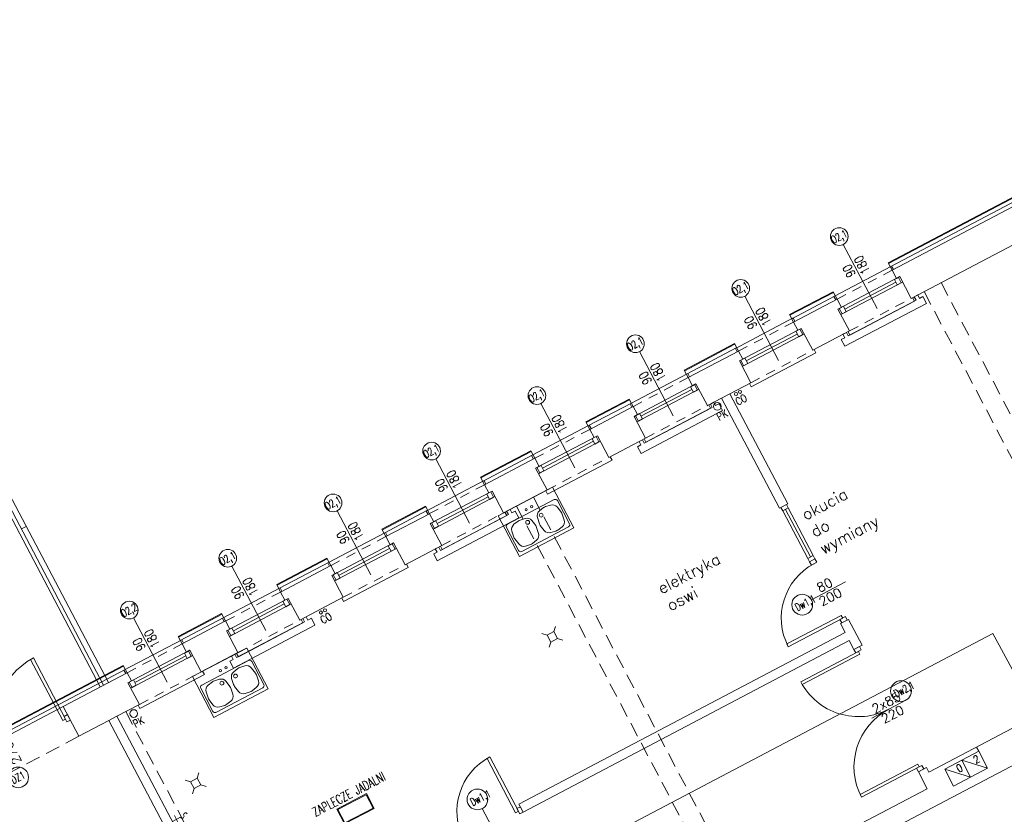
# Model space of a CAD drawing. Header units: metres. Extents: x 7408630 to 7411134, y 5569633 to 5570339.
# Tile 292 of 303: x 7410500 to 7410513, y 5569945 to 5569956. Entities that reach past the tile are written whole.
import ezdxf
from ezdxf.enums import TextEntityAlignment as Align

# ---------------------------------------------------------------- set-up
doc = ezdxf.new("R2010")
doc.units = ezdxf.units.M
doc.header["$MEASUREMENT"] = 0
doc.linetypes.add('HIDDEN', pattern=[9.524999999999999, 6.35, -3.175])
for name, color, linetype, lineweight in [('! grzejniki', 7, 'Continuous', 0), ('! posadzki', 7, 'Continuous', 0), ('! tynk', 21, 'Continuous', 0), ('Istn-armatura', 6, 'Continuous', 9), ('Istn-cienka', 4, 'Continuous', 9), ('Istn-drzwi', 1, 'Continuous', 13), ('Istn-okna', 6, 'Continuous', 13), ('Istn-sciany', 3, 'Continuous', 20), ('Istn-went', 5, 'Continuous', 13), ('Istn-widok', 1, 'Continuous', 15), ('Ocieplenie', 4, 'ZIGZAG', 5), ('OPIS POM NOWE', 140, 'Continuous', 5), ('Opis_drzwi', 9, 'Continuous', 15), ('Opis_okna', 8, 'Continuous', 15), ('Opis_pom', 9, 'Continuous', 18)]:
    doc.layers.add(name, color=color, linetype=linetype, lineweight=lineweight)
doc.layers.add('ramki', color=66, linetype='Continuous', lineweight=9, plot=False)
doc.styles.add('ARCHETYP', font='romans.shx', dxfattribs={"height": 15})
doc.styles.add('ARIAL', font='tahoma.ttf')
doc.styles.add('TXT', font='simplex.shx')
doc.linetypes.add('ZIGZAG', pattern='A,0.00254,-5.08,[131,ltypeshp.shx,S=5.08,R=0,X=-5.08,Y=0],-10.16,[131,ltypeshp.shx,S=5.08,R=180,X=5.08,Y=0],-5.08', length=20.32254)

# ---------------------------------------------------------------- blocks, each defined once
blk = doc.blocks.new('A$C19D82A3D')
for points in [[(-5, 10), (-10.00000000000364, 15.00000000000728)], [(5, 10), (10.00000000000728, 15)], [(-5, 0), (-9.999999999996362, -5)], [(5, 0), (10, -5)]]:
    blk.add_lwpolyline(points)
blk.add_lwpolyline([(-5, 10), (5, 10), (5, 0), (-5, 0)], close=True)
blk = doc.blocks.new('A$C22F40D41')
for points in [[(0, 0), (12, 0)], [(5.999999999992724, -6), (6, 6)]]:
    blk.add_lwpolyline(points)
for centre, start, end in [((14.40000000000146, 0), 180, 0), ((19.19999999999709, 0), 0, 180)]:
    blk.add_arc(centre, 2.4, start, end)
blk = doc.blocks.new('A$C479B13EB')
for p, q in [((-40, 0), (-40, 60)), ((-40, 60), (40, 60)), ((-37.5, 18.5), (-37.5, 52.5)), ((34.5, 55.5), (-34.5, 55.5)), ((-26.96482751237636, 51.50639499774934), (-20.18108357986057, 52.73980299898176)), ((-17.31891656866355, 52.73980299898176), (-10.53517248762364, 51.50639499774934)), ((17.31891656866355, 52.73980299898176), (10.53517248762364, 51.50639499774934)), ((26.96482751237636, 51.50639499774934), (20.18108357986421, 52.73980299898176)), ((37.5, 18.5), (37.5, 52.5)), ((40, 60), (40, 0)), ((-34.78080135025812, 36.81519182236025), (-33.42489539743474, 44.95062761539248)), ((-4.075104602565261, 44.95062761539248), (-2.719198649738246, 36.8151919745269)), ((4.075104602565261, 44.95062761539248), (2.719198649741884, 36.8151919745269)), ((34.78080135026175, 36.81519182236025), (33.42489539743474, 44.95062761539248)), ((-33.42489539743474, 26.04937238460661), (-34.78080135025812, 34.18480802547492)), ((-2.719198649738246, 34.18480817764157), (-4.075104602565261, 26.04937238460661)), ((-3.843868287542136, 27.43679027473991), (-3.843880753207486, 27.43671548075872)), ((2.719198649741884, 34.18480817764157), (4.075104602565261, 26.04937238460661)), ((33.42489539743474, 26.04937238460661), (34.78080135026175, 34.18480802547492)), ((34.5, 15.5), (-34.5, 15.5)), ((-20.18108343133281, 18.26019700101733), (-26.96482751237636, 19.49360500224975)), ((-10.53517248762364, 19.49360500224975), (-17.31891642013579, 18.26019700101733)), ((10.53517248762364, 19.49360500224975), (17.31891642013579, 18.26019700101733)), ((20.18108343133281, 18.26019700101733), (26.96482751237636, 19.49360500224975)), ((40, 0), (-40, 0))]:
    blk.add_line(p, q)
for centre, radius in [((-10, 25.5), 2.5), ((10, 25.5), 2.5), ((-4, 10), 1.5), ((4, 10), 1.5)]:
    blk.add_circle(centre, radius)
for centre, radius, start, end in [((-34.5, 52.5), 3, 90, 180), ((-25.53374400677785, 43.63543571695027), 8, 100.3048464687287, 170.5376777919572), ((-18.75000007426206, 44.86884371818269), 8, 79.69515353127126, 100.3048464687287), ((-11.96625599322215, 43.63543571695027), 8, 9.462322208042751, 79.69515353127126), ((11.96625599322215, 43.63543571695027), 8, 100.3048464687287, 170.5376777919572), ((18.75000007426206, 44.86884371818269), 8, 79.69515353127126, 100.3048464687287), ((25.53374400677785, 43.63543571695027), 8, 9.462322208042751, 79.69515353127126), ((34.5, 52.5), 3, 0, 90), ((-26.88964995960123, 35.49999992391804), 8, 170.5376777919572, 189.4623222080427), ((-25.53374400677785, 27.36456428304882), 8, 189.4623222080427, 259.6951535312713), ((-11.96625599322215, 27.36456428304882), 8, 280.3048464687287, 350.5376777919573), ((-11.73501967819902, 28.75198217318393), 8, 350.5376777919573, 350.5398500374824), ((-10.61035004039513, 35.50000007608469), 8, 350.5376777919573, 9.462322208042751), ((10.61035004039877, 35.50000007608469), 8, 170.5376777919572, 189.4623222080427), ((11.96625599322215, 27.36456428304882), 8, 189.4623222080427, 259.6951535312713), ((25.53374400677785, 27.36456428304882), 8, 280.3048464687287, 350.5376777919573), ((26.88964995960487, 35.49999992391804), 8, 350.5376777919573, 9.462322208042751), ((-34.5, 18.5), 3, 180, 270), ((-18.7499999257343, 26.1311562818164), 8, 259.6951535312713, 280.3048464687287), ((18.7499999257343, 26.1311562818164), 8, 259.6951535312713, 280.3048464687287), ((34.5, 18.5), 3, 270, 0)]:
    blk.add_arc(centre, radius, start, end)
blk = doc.blocks.new('A$C142d3faa')
at = {"layer": '! grzejniki'}
for points in [[(3357.725359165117, 4818.606190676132), (3357.725359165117, 4813.606190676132), (3362.725359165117, 4813.606190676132), (3362.725359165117, 4803.606190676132), (3242.725359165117, 4803.606190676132), (3242.725359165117, 4813.606190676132), (3247.725359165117, 4813.606190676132), (3247.725359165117, 4818.606190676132), (3252.725359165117, 4818.606190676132), (3252.725359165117, 4813.606190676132), (3352.725359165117, 4813.606190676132), (3352.725359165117, 4818.606190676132)], [(3657.725359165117, 4818.606190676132), (3657.725359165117, 4813.606190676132), (3662.725359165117, 4813.606190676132), (3662.725359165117, 4803.606190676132), (3542.725359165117, 4803.606190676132), (3542.725359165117, 4813.606190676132), (3547.725359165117, 4813.606190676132), (3547.725359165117, 4818.606190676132), (3552.725359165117, 4818.606190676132), (3552.725359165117, 4813.606190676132), (3652.725359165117, 4813.606190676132), (3652.725359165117, 4818.606190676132)], [(3957.725359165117, 4818.606190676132), (3957.725359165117, 4813.606190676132), (3962.725359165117, 4813.606190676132), (3962.725359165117, 4803.606190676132), (3842.725359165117, 4803.606190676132), (3842.725359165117, 4813.606190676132), (3847.725359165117, 4813.606190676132), (3847.725359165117, 4818.606190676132), (3852.725359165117, 4818.606190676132), (3852.725359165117, 4813.606190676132), (3952.725359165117, 4813.606190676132), (3952.725359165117, 4818.606190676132)], [(4257.725359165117, 4818.606190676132), (4257.725359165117, 4813.606190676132), (4262.725359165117, 4813.606190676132), (4262.725359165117, 4803.606190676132), (4142.725359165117, 4803.606190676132), (4142.725359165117, 4813.606190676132), (4147.725359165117, 4813.606190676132), (4147.725359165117, 4818.606190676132), (4152.725359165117, 4818.606190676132), (4152.725359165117, 4813.606190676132), (4252.725359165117, 4813.606190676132), (4252.725359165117, 4818.606190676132)]]:
    blk.add_lwpolyline(points, close=True, dxfattribs=at)
at = {"layer": '! tynk'}
for points in [[(2822.225359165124, 4881.606190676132), (2822.225359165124, 4872.606190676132), (3117.225359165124, 4872.606190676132)], [(2823.225359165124, 4881.606190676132), (2823.225359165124, 4873.606190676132), (3117.225359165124, 4873.606190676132)], [(3117.225359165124, 4862.606190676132), (3117.225359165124, 4873.606190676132)], [(3198.225359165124, 4873.606190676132), (3262.225359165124, 4873.606190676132)], [(3198.225359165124, 4862.606190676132), (3198.225359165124, 4873.606190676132)], [(3262.225359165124, 4862.606190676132), (3262.225359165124, 4873.606190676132)], [(3343.225359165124, 4873.606190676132), (3417.225359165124, 4873.606190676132)], [(3343.225359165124, 4862.606190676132), (3343.225359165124, 4873.606190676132)], [(3417.225359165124, 4862.606190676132), (3417.225359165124, 4873.606190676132)], [(3498.225359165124, 4873.606190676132), (3562.225359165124, 4873.606190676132)], [(3498.225359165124, 4862.606190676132), (3498.225359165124, 4873.606190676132)], [(3562.225359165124, 4862.606190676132), (3562.225359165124, 4873.606190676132)], [(3643.225359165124, 4873.606190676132), (3717.225359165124, 4873.606190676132)], [(3643.225359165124, 4862.606190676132), (3643.225359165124, 4873.606190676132)], [(3717.225359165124, 4862.606190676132), (3717.225359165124, 4873.606190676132)], [(3798.225359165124, 4873.606190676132), (3862.225359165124, 4873.606190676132)], [(3798.225359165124, 4862.606190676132), (3798.225359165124, 4873.606190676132)], [(3862.225359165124, 4862.606190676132), (3862.225359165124, 4873.606190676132)], [(3943.225359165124, 4873.606190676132), (4017.225359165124, 4873.606190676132)], [(3943.225359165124, 4862.606190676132), (3943.225359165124, 4873.606190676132)], [(4017.225359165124, 4862.606190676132), (4017.225359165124, 4873.606190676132)], [(4098.225359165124, 4873.606190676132), (4162.225359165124, 4873.606190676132)], [(4098.225359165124, 4862.606190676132), (4098.225359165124, 4873.606190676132)], [(4162.225359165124, 4862.606190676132), (4162.225359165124, 4873.606190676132)], [(4243.225359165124, 4873.606190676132), (4923.225359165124, 4873.606190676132), (4923.225359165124, 4778.606190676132)], [(4243.225359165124, 4862.606190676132), (4243.225359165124, 4873.606190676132)], [(3198.225359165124, 4872.606190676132), (3262.225359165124, 4872.606190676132)], [(3343.225359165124, 4872.606190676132), (3417.225359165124, 4872.606190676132)], [(3498.225359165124, 4872.606190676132), (3562.225359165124, 4872.606190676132)], [(3643.225359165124, 4872.606190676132), (3717.225359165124, 4872.606190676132)], [(3798.225359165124, 4872.606190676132), (3862.225359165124, 4872.606190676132)], [(3943.225359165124, 4872.606190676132), (4017.225359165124, 4872.606190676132)], [(4098.225359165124, 4872.606190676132), (4162.225359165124, 4872.606190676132)], [(4243.225359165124, 4872.606190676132), (4922.225359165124, 4872.606190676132), (4922.225359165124, 4778.606190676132)]]:
    blk.add_lwpolyline(points, dxfattribs=at)
at = {"layer": 'Istn-armatura'}
for centre, radius in [((3100.231953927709, 4811.606190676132), 5), ((3377.225359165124, 4814.606190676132), 2), ((3383.225359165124, 4814.606190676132), 2), ((3959.225359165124, 4811.606190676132), 5), ((3988.225359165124, 4814.606190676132), 2), ((3994.225359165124, 4814.606190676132), 2)]:
    blk.add_circle(centre, radius, dxfattribs=at)
at = {"layer": 'Istn-cienka', "linetype": 'HIDDEN', "ltscale": 2}
for points in [[(3198.225359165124, 4862.606190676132), (3117.225359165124, 4862.606190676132)], [(3343.225359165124, 4862.606190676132), (3262.225359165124, 4862.606190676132)], [(3498.225359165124, 4862.606190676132), (3417.225359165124, 4862.606190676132)], [(3643.225359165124, 4862.606190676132), (3562.225359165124, 4862.606190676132)], [(3798.225359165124, 4862.606190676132), (3717.225359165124, 4862.606190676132)], [(3943.225359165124, 4862.606190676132), (3862.225359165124, 4862.606190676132)], [(4098.225359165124, 4862.606190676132), (4017.225359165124, 4862.606190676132)], [(4243.225359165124, 4862.606190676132), (4162.225359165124, 4862.606190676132)], [(3112.225359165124, 4818.606190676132), (3203.225359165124, 4818.606190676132)], [(3257.225359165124, 4818.606190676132), (3348.225359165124, 4818.606190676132)], [(3412.225359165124, 4818.606190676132), (3503.225359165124, 4818.606190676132)], [(3557.225359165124, 4818.606190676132), (3648.225359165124, 4818.606190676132)], [(3712.225359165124, 4818.606190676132), (3803.225359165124, 4818.606190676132)], [(3857.225359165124, 4818.606190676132), (3948.225359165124, 4818.606190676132)], [(4012.225359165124, 4818.606190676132), (4103.225359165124, 4818.606190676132)], [(4157.225359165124, 4818.606190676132), (4248.225359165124, 4818.606190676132)]]:
    blk.add_lwpolyline(points, dxfattribs=at)
at = {"layer": 'Istn-drzwi'}
for points in [[(3014.225359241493, 4936.606190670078), (3014.225359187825, 4846.606190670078), (3018.225359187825, 4846.6061906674), (3018.225359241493, 4936.6061906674)], [(3018.225359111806, 4850.606190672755), (3023.225359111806, 4850.606190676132), (3023.2253591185, 4842.606190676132), (3018.2253591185, 4842.606190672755)], [(3979.225359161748, 4651.606190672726), (3979.225359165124, 4656.606190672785), (3971.225359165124, 4656.606190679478), (3971.225359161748, 4651.60619067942)], [(3979.225359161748, 4576.606190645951), (3979.225359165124, 4581.606190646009), (3971.225359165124, 4581.606190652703), (3971.225359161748, 4576.606190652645)], [(3979.225359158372, 4571.606190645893), (3979.225359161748, 4576.606190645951), (3971.225359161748, 4576.606190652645), (3971.225359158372, 4571.606190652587)], [(3480.225359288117, 4545.606190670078), (3480.22535923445, 4465.606190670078), (3484.22535923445, 4465.6061906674), (3484.225359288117, 4545.6061906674)], [(3895.225359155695, 4495.606190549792), (3975.225359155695, 4495.606190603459), (3975.225359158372, 4491.606190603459), (3895.225359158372, 4491.606190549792)], [(3979.225359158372, 4491.606190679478), (3979.225359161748, 4486.606190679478), (3971.225359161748, 4486.606190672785), (3971.225359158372, 4491.606190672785)], [(3484.22535915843, 4469.606190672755), (3489.22535915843, 4469.606190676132), (3489.225359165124, 4461.606190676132), (3484.225359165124, 4461.606190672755)], [(3888.225359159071, 4439.606190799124), (3973.225359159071, 4439.606190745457), (3973.225359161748, 4443.606190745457), (3888.225359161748, 4443.606190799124)], [(3977.225359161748, 4443.606190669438), (3977.225359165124, 4448.606190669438), (3969.225359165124, 4448.606190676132), (3969.225359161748, 4443.606190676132)], [(3888.225359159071, 4277.606190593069), (3973.225359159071, 4277.606190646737), (3973.225359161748, 4273.606190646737), (3888.225359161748, 4273.606190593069)], [(3977.225359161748, 4273.606190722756), (3977.225359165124, 4268.606190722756), (3969.225359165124, 4268.606190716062), (3969.225359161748, 4273.606190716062)]]:
    blk.add_lwpolyline(points, close=True, dxfattribs=at)
for points in [[(3971.225359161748, 4651.60619067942), (3971.225359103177, 4581.606190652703)], [(3975.225359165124, 4581.606190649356), (3975.225359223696, 4651.606190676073)], [(3979.225359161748, 4651.606190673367), (3979.225359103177, 4581.606190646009)], [(4000.225359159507, 4531.606190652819), (3950.225359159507, 4531.60619062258)], [(3444.225359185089, 4490.606190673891), (3444.225359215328, 4440.606190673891)], [(3998.225359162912, 4358.606190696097), (3948.225359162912, 4358.606190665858)]]:
    blk.add_lwpolyline(points, dxfattribs=at)
for centre, radius, start, end in [((3018.225359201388, 4846.606190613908), 90, 89.99999996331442, 179.9999999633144), ((3975.225359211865, 4491.606190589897), 80, 90.0000000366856, 180.0000000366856), ((3484.225359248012, 4465.606190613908), 80, 89.99999996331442, 179.9999999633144), ((3973.225359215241, 4443.606190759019), 85, 179.9999999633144, 269.9999999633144), ((3973.225359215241, 4273.606190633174), 85, 90.0000000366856, 180.0000000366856)]:
    blk.add_arc(centre, radius, start, end, dxfattribs=at)
at = {"layer": 'Istn-okna'}
for points in [[(3112.225359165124, 4850.606190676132), (3203.225359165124, 4850.606190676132)], [(3257.225359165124, 4850.606190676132), (3348.225359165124, 4850.606190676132)], [(3412.225359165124, 4850.606190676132), (3503.225359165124, 4850.606190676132)], [(3557.225359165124, 4850.606190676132), (3648.225359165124, 4850.606190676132)], [(3712.225359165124, 4850.606190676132), (3803.225359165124, 4850.606190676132)], [(3857.225359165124, 4850.606190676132), (3948.225359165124, 4850.606190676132)], [(4012.225359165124, 4850.606190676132), (4103.225359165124, 4850.606190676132)], [(4157.225359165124, 4850.606190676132), (4248.225359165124, 4850.606190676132)], [(3112.225359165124, 4842.606190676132), (3203.225359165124, 4842.606190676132)], [(3120.225359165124, 4846.606190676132), (3195.225359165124, 4846.606190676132)], [(3257.225359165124, 4842.606190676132), (3348.225359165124, 4842.606190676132)], [(3265.225359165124, 4846.606190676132), (3340.225359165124, 4846.606190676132)], [(3412.225359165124, 4842.606190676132), (3503.225359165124, 4842.606190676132)], [(3420.225359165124, 4846.606190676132), (3495.225359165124, 4846.606190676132)], [(3557.225359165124, 4842.606190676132), (3648.225359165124, 4842.606190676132)], [(3565.225359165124, 4846.606190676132), (3640.225359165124, 4846.606190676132)], [(3712.225359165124, 4842.606190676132), (3803.225359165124, 4842.606190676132)], [(3720.225359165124, 4846.606190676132), (3795.225359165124, 4846.606190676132)], [(3857.225359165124, 4842.606190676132), (3948.225359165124, 4842.606190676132)], [(3865.225359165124, 4846.606190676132), (3940.225359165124, 4846.606190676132)], [(4012.225359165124, 4842.606190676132), (4103.225359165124, 4842.606190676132)], [(4020.225359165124, 4846.606190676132), (4095.225359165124, 4846.606190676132)], [(4157.225359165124, 4842.606190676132), (4248.225359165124, 4842.606190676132)], [(4165.225359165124, 4846.606190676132), (4240.225359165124, 4846.606190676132)]]:
    blk.add_lwpolyline(points, dxfattribs=at)
for points in [[(3114.225359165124, 4850.606190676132), (3120.225359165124, 4850.606190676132), (3120.225359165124, 4842.606190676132), (3114.225359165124, 4842.606190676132)], [(3195.225359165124, 4850.606190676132), (3201.225359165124, 4850.606190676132), (3201.225359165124, 4842.606190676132), (3195.225359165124, 4842.606190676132)], [(3259.225359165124, 4850.606190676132), (3265.225359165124, 4850.606190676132), (3265.225359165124, 4842.606190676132), (3259.225359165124, 4842.606190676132)], [(3340.225359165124, 4850.606190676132), (3346.225359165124, 4850.606190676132), (3346.225359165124, 4842.606190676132), (3340.225359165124, 4842.606190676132)], [(3414.225359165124, 4850.606190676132), (3420.225359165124, 4850.606190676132), (3420.225359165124, 4842.606190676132), (3414.225359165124, 4842.606190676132)], [(3495.225359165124, 4850.606190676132), (3501.225359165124, 4850.606190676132), (3501.225359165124, 4842.606190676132), (3495.225359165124, 4842.606190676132)], [(3559.225359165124, 4850.606190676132), (3565.225359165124, 4850.606190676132), (3565.225359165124, 4842.606190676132), (3559.225359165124, 4842.606190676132)], [(3640.225359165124, 4850.606190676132), (3646.225359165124, 4850.606190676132), (3646.225359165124, 4842.606190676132), (3640.225359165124, 4842.606190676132)], [(3714.225359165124, 4850.606190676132), (3720.225359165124, 4850.606190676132), (3720.225359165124, 4842.606190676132), (3714.225359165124, 4842.606190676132)], [(3795.225359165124, 4850.606190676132), (3801.225359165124, 4850.606190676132), (3801.225359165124, 4842.606190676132), (3795.225359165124, 4842.606190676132)], [(3859.225359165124, 4850.606190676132), (3865.225359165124, 4850.606190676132), (3865.225359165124, 4842.606190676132), (3859.225359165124, 4842.606190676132)], [(3940.225359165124, 4850.606190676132), (3946.225359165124, 4850.606190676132), (3946.225359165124, 4842.606190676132), (3940.225359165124, 4842.606190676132)], [(4014.225359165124, 4850.606190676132), (4020.225359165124, 4850.606190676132), (4020.225359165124, 4842.606190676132), (4014.225359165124, 4842.606190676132)], [(4095.225359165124, 4850.606190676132), (4101.225359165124, 4850.606190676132), (4101.225359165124, 4842.606190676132), (4095.225359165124, 4842.606190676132)], [(4159.225359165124, 4850.606190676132), (4165.225359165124, 4850.606190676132), (4165.225359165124, 4842.606190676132), (4159.225359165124, 4842.606190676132)], [(4240.225359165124, 4850.606190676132), (4246.225359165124, 4850.606190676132), (4246.225359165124, 4842.606190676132), (4240.225359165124, 4842.606190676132)]]:
    blk.add_lwpolyline(points, close=True, dxfattribs=at)
at = {"layer": 'Istn-sciany'}
blk.add_line((3023.225359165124, 4862.606190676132), (3023.225359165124, 4818.606190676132), dxfattribs=at)
for points in [[(3023.225359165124, 4862.606190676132), (3117.225359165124, 4862.606190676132)], [(3117.225359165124, 4850.606190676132), (3117.225359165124, 4862.606190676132)], [(3198.225359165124, 4862.606190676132), (3262.225359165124, 4862.606190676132)], [(3198.225359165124, 4850.606190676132), (3198.225359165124, 4862.606190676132)], [(3262.225359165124, 4850.606190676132), (3262.225359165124, 4862.606190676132)], [(3343.225359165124, 4862.606190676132), (3417.225359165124, 4862.606190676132)], [(3343.225359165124, 4850.606190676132), (3343.225359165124, 4862.606190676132)], [(3417.225359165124, 4850.606190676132), (3417.225359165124, 4862.606190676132)], [(3498.225359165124, 4862.606190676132), (3562.225359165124, 4862.606190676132)], [(3498.225359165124, 4850.606190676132), (3498.225359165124, 4862.606190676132)], [(3562.225359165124, 4850.606190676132), (3562.225359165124, 4862.606190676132)], [(3643.225359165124, 4862.606190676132), (3717.225359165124, 4862.606190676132)], [(3643.225359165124, 4850.606190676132), (3643.225359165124, 4862.606190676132)], [(3717.225359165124, 4850.606190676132), (3717.225359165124, 4862.606190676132)], [(3798.225359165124, 4862.606190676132), (3862.225359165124, 4862.606190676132)], [(3798.225359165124, 4850.606190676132), (3798.225359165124, 4862.606190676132)], [(3862.225359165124, 4850.606190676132), (3862.225359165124, 4862.606190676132)], [(3943.225359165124, 4862.606190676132), (4017.225359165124, 4862.606190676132)], [(3943.225359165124, 4850.606190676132), (3943.225359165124, 4862.606190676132)], [(4017.225359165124, 4850.606190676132), (4017.225359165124, 4862.606190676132)], [(4098.225359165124, 4862.606190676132), (4162.225359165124, 4862.606190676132)], [(4098.225359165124, 4850.606190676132), (4098.225359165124, 4862.606190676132)], [(4162.225359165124, 4850.606190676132), (4162.225359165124, 4862.606190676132)], [(4243.225359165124, 4862.606190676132), (4912.225359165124, 4862.606190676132)], [(4243.225359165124, 4850.606190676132), (4243.225359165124, 4862.606190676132)], [(3112.225359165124, 4850.606190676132), (3117.225359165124, 4850.606190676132)], [(3112.225359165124, 4818.606190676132), (3112.225359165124, 4850.606190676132)], [(3198.225359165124, 4850.606190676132), (3203.225359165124, 4850.606190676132)], [(3203.225359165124, 4818.606190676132), (3203.225359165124, 4850.606190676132)], [(3257.225359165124, 4850.606190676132), (3262.225359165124, 4850.606190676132)], [(3257.225359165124, 4818.606190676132), (3257.225359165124, 4850.606190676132)], [(3343.225359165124, 4850.606190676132), (3348.225359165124, 4850.606190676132)], [(3348.225359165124, 4818.606190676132), (3348.225359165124, 4850.606190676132)], [(3412.225359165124, 4850.606190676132), (3417.225359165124, 4850.606190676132)], [(3412.225359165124, 4818.606190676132), (3412.225359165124, 4850.606190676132)], [(3498.225359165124, 4850.606190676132), (3503.225359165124, 4850.606190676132)], [(3503.225359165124, 4818.606190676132), (3503.225359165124, 4850.606190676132)], [(3557.225359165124, 4850.606190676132), (3562.225359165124, 4850.606190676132)], [(3557.225359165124, 4818.606190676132), (3557.225359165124, 4850.606190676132)], [(3643.225359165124, 4850.606190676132), (3648.225359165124, 4850.606190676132)], [(3648.225359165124, 4818.606190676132), (3648.225359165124, 4850.606190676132)], [(3712.225359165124, 4850.606190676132), (3717.225359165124, 4850.606190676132)], [(3712.225359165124, 4818.606190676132), (3712.225359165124, 4850.606190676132)], [(3798.225359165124, 4850.606190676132), (3803.225359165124, 4850.606190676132)], [(3803.225359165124, 4818.606190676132), (3803.225359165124, 4850.606190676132)], [(3857.225359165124, 4850.606190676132), (3862.225359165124, 4850.606190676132)], [(3857.225359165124, 4818.606190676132), (3857.225359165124, 4850.606190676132)], [(3943.225359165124, 4850.606190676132), (3948.225359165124, 4850.606190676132)], [(3948.225359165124, 4818.606190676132), (3948.225359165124, 4850.606190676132)], [(4012.225359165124, 4850.606190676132), (4017.225359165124, 4850.606190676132)], [(4012.225359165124, 4818.606190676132), (4012.225359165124, 4850.606190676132)], [(4098.225359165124, 4850.606190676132), (4103.225359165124, 4850.606190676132)], [(4103.225359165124, 4818.606190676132), (4103.225359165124, 4850.606190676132)], [(4157.225359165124, 4850.606190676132), (4162.225359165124, 4850.606190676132)], [(4157.225359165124, 4818.606190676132), (4157.225359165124, 4850.606190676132)], [(4243.225359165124, 4850.606190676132), (4248.225359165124, 4850.606190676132)], [(4248.225359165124, 4818.606190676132), (4248.225359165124, 4850.606190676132)], [(3023.225359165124, 4818.606190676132), (3067.225359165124, 4818.606190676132)], [(3067.225359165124, 4818.606190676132), (3067.225359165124, 4576.606190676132)], [(3079.225359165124, 4818.606190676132), (3112.225359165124, 4818.606190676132)], [(3079.225359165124, 4818.606190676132), (3079.225359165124, 4570.606190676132)], [(3203.225359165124, 4818.606190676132), (3257.225359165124, 4818.606190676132)], [(3348.225359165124, 4818.606190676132), (3412.225359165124, 4818.606190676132)], [(3503.225359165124, 4818.606190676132), (3557.225359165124, 4818.606190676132)], [(3648.225359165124, 4818.606190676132), (3712.225359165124, 4818.606190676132)], [(3803.225359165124, 4818.606190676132), (3857.225359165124, 4818.606190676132)], [(3948.225359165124, 4818.606190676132), (3969.225359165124, 4818.606190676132)], [(3969.225359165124, 4818.606190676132), (3969.225359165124, 4656.606190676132)], [(3981.225359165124, 4818.606190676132), (4012.225359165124, 4818.606190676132)], [(3981.225359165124, 4818.606190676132), (3981.225359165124, 4656.606190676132)], [(4103.225359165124, 4818.606190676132), (4157.225359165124, 4818.606190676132)], [(4248.225359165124, 4818.606190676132), (4868.225359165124, 4818.606190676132)], [(3969.225359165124, 4656.606190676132), (3981.225359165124, 4656.606190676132)], [(3969.225359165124, 4486.606190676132), (3981.225359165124, 4486.606190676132)], [(3969.225359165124, 4486.606190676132), (3969.225359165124, 4473.606190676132)], [(3981.225359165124, 4486.606190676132), (3981.225359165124, 4448.606190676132)], [(3489.225359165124, 4473.606190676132), (3969.225359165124, 4473.606190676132)], [(3489.225359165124, 4473.606190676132), (3489.225359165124, 4461.606190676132)], [(3489.225359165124, 4461.606190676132), (3969.225359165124, 4461.606190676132)], [(3969.225359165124, 4461.606190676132), (3969.225359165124, 4448.606190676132)], [(3969.225359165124, 4448.606190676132), (3981.225359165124, 4448.606190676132)], [(3969.225359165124, 4268.606190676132), (3981.225359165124, 4268.606190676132)], [(3969.225359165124, 4268.606190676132), (3969.225359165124, 4243.606190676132)], [(3981.225359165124, 4268.606190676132), (3981.225359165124, 4261.606190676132)], [(3981.225359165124, 4261.606190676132), (4255.225359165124, 4261.606190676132)], [(4001.225359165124, 4255.606190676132), (4001.225359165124, 4230.606190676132)], [(4001.225359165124, 4255.606190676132), (4051.225359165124, 4255.606190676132)], [(4051.225359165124, 4230.606190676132), (4051.225359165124, 4255.606190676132)], [(3657.225359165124, 4243.606190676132), (3969.225359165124, 4243.606190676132)], [(4001.225359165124, 4230.606190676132), (4051.225359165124, 4230.606190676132)], [(3657.225359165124, 4218.606190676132), (4174.225359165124, 4218.606190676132)]]:
    blk.add_lwpolyline(points, dxfattribs=at)
at = {"layer": 'Istn-went'}
for points in [[(4001.225359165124, 4230.606190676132), (4026.225359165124, 4230.606190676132), (4026.225359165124, 4255.606190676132), (4001.225359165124, 4255.606190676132)], [(4026.225359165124, 4230.606190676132), (4051.225359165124, 4230.606190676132), (4051.225359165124, 4255.606190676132), (4026.225359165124, 4255.606190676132)]]:
    blk.add_lwpolyline(points, close=True, dxfattribs=at)
for points in [[(4001.225359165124, 4255.606190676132), (4026.225359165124, 4230.606190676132)], [(4026.225359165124, 4255.606190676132), (4051.225359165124, 4230.606190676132)]]:
    blk.add_lwpolyline(points, dxfattribs=at)
at = {"layer": 'Istn-widok', "linetype": 'HIDDEN', "ltscale": 3}
for p, q in [((3092.231953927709, 4818.606190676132), (3092.231953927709, 4261.606190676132)), ((3667.231953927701, 4818.606190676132), (3667.231953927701, 4243.606190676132)), ((3692.231953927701, 4818.606190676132), (3692.231953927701, 4243.606190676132)), ((4267.231953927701, 4818.606190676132), (4267.231953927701, 4243.606190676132)), ((4292.231953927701, 4818.606190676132), (4292.231953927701, 4243.606190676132))]:
    blk.add_line(p, q, dxfattribs=at)
at = {"layer": 'Istn-widok'}
for points in [[(3077.731953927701, 5362.606190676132), (3077.731953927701, 4862.606190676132)], [(3082.731953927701, 5362.606190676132), (3082.731953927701, 4862.606190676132)], [(3089.731953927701, 5362.606190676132), (3089.731953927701, 4862.606190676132)], [(3082.731953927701, 5092.606190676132), (3089.731953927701, 5092.606190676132)], [(2833.225359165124, 4862.606190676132), (3023.225359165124, 4862.606190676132)], [(3200.225359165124, 4867.606190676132), (3115.225359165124, 4867.606190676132)], [(3115.225359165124, 4862.606190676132), (3115.225359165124, 4867.606190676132)], [(3200.225359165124, 4862.606190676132), (3200.225359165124, 4867.606190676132)], [(3345.225359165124, 4867.606190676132), (3260.225359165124, 4867.606190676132)], [(3260.225359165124, 4862.606190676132), (3260.225359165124, 4867.606190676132)], [(3345.225359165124, 4862.606190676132), (3345.225359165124, 4867.606190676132)], [(3500.225359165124, 4867.606190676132), (3415.225359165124, 4867.606190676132)], [(3415.225359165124, 4862.606190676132), (3415.225359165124, 4867.606190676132)], [(3500.225359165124, 4862.606190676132), (3500.225359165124, 4867.606190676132)], [(3645.225359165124, 4867.606190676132), (3560.225359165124, 4867.606190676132)], [(3560.225359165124, 4862.606190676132), (3560.225359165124, 4867.606190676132)], [(3645.225359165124, 4862.606190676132), (3645.225359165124, 4867.606190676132)], [(3800.225359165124, 4867.606190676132), (3715.225359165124, 4867.606190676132)], [(3715.225359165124, 4862.606190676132), (3715.225359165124, 4867.606190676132)], [(3800.225359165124, 4862.606190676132), (3800.225359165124, 4867.606190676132)], [(3945.225359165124, 4867.606190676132), (3860.225359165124, 4867.606190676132)], [(3860.225359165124, 4862.606190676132), (3860.225359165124, 4867.606190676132)], [(3945.225359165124, 4862.606190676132), (3945.225359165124, 4867.606190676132)], [(4100.225359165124, 4867.606190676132), (4015.225359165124, 4867.606190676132)], [(4015.225359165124, 4862.606190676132), (4015.225359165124, 4867.606190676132)], [(4100.225359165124, 4862.606190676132), (4100.225359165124, 4867.606190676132)], [(4245.225359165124, 4867.606190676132), (4160.225359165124, 4867.606190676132)], [(4160.225359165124, 4862.606190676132), (4160.225359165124, 4867.606190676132)], [(4245.225359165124, 4862.606190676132), (4245.225359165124, 4867.606190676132)], [(3067.225359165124, 4818.606190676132), (3079.225359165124, 4818.606190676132)], [(3110.225359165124, 4818.606190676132), (3110.225359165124, 4813.606190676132)], [(3110.225359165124, 4813.606190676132), (3205.225359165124, 4813.606190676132)], [(3205.225359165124, 4818.606190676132), (3205.225359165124, 4813.606190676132)], [(3255.225359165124, 4818.606190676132), (3255.225359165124, 4813.606190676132)], [(3255.225359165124, 4813.606190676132), (3350.225359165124, 4813.606190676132)], [(3350.225359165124, 4818.606190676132), (3350.225359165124, 4813.606190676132)], [(3410.225359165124, 4818.606190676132), (3410.225359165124, 4813.606190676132)], [(3410.225359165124, 4813.606190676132), (3505.225359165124, 4813.606190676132)], [(3505.225359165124, 4818.606190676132), (3505.225359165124, 4813.606190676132)], [(3555.225359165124, 4818.606190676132), (3555.225359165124, 4813.606190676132)], [(3555.225359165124, 4813.606190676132), (3650.225359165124, 4813.606190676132)], [(3650.225359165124, 4818.606190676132), (3650.225359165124, 4813.606190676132)], [(3710.225359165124, 4818.606190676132), (3710.225359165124, 4813.606190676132)], [(3710.225359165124, 4813.606190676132), (3805.225359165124, 4813.606190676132)], [(3805.225359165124, 4818.606190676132), (3805.225359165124, 4813.606190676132)], [(3855.225359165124, 4818.606190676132), (3855.225359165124, 4813.606190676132)], [(3855.225359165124, 4813.606190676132), (3950.225359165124, 4813.606190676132)], [(3950.225359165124, 4818.606190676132), (3950.225359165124, 4813.606190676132)], [(3969.225359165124, 4818.606190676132), (3981.225359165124, 4818.606190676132)], [(4010.225359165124, 4818.606190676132), (4010.225359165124, 4813.606190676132)], [(4010.225359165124, 4813.606190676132), (4105.225359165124, 4813.606190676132)], [(4105.225359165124, 4818.606190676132), (4105.225359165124, 4813.606190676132)], [(4155.225359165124, 4818.606190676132), (4155.225359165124, 4813.606190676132)], [(4155.225359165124, 4813.606190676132), (4250.225359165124, 4813.606190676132)], [(4250.225359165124, 4818.606190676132), (4250.225359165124, 4813.606190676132)], [(4051.225359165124, 4255.606190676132), (4051.225359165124, 4261.606190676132)]]:
    blk.add_lwpolyline(points, dxfattribs=at)
at = {"layer": 'Istn-widok', "linetype": 'HIDDEN', "ltscale": 3}
blk.add_lwpolyline([(3023.225359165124, 4818.606190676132), (2833.225359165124, 4818.606190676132)], dxfattribs=at)
at = {"layer": 'Ocieplenie', "linetype": 'ZIGZAG', "ltscale": 0.75}
for points in [[(2817.225359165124, 4881.606190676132), (2817.225359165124, 4867.606190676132), (3117.225359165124, 4867.606190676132)], [(3198.225359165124, 4867.606190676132), (3262.225359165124, 4867.606190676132)], [(3343.225359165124, 4867.606190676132), (3417.225359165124, 4867.606190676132)], [(3498.225359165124, 4867.606190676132), (3562.225359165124, 4867.606190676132)], [(3643.225359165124, 4867.606190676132), (3717.225359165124, 4867.606190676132)], [(3798.225359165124, 4867.606190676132), (3862.225359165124, 4867.606190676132)], [(3943.225359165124, 4867.606190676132), (4017.225359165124, 4867.606190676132)], [(4098.225359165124, 4867.606190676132), (4162.225359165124, 4867.606190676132)], [(4243.225359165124, 4867.606190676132), (4917.225359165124, 4867.606190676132), (4917.225359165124, 4778.606190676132)]]:
    blk.add_lwpolyline(points, dxfattribs=at)
at = {"layer": 'Opis_drzwi'}
for centre in [(2928.225359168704, 4808.10619067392), (3936.725359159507, 4531.60619062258), (3444.225359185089, 4504.106190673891), (3998.225359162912, 4372.106190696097)]:
    blk.add_circle(centre, 13.5, dxfattribs=at)
at = {"layer": 'Opis_okna'}
for points in [[(3157.725359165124, 4827.44730958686), (3157.725359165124, 4922.032512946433)], [(3302.725359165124, 4827.44730958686), (3302.725359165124, 4922.032512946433)], [(3457.725359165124, 4827.44730958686), (3457.725359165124, 4922.032512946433)], [(3602.725359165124, 4827.44730958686), (3602.725359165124, 4922.032512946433)], [(3757.725359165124, 4827.44730958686), (3757.725359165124, 4922.032512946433)], [(3902.725359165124, 4827.44730958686), (3902.725359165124, 4922.032512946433)], [(4057.725359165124, 4827.44730958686), (4057.725359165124, 4922.032512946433)], [(4202.725359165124, 4827.44730958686), (4202.725359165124, 4922.032512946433)]]:
    blk.add_lwpolyline(points, dxfattribs=at)
for centre in [(3157.803919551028, 4933.53224460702), (3302.80391955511, 4933.532244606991), (3457.80391955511, 4933.53224460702), (3602.80391955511, 4933.53224460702), (3757.80391955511, 4933.53224460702), (3902.80391955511, 4933.53224460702), (4057.80391955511, 4933.532244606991), (4202.80391955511, 4933.53224460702)]:
    blk.add_circle(centre, 11.5, dxfattribs=at)
at = {"layer": 'Opis_pom', "ltscale": 0.7}
for points in [[(3276.253043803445, 4556.355815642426), (3319.773043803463, 4556.355815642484), (3319.773043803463, 4578.115815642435), (3276.253043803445, 4578.115815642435)], [(3277.341043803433, 4557.443815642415), (3318.685043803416, 4557.443815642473), (3318.685043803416, 4577.027815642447), (3277.341043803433, 4577.027815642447)]]:
    blk.add_lwpolyline(points, close=True, dxfattribs=at)
at = {"layer": 'ramki'}
blk.add_lwpolyline([(1168.943097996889, 182.5221185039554), (1168.943097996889, 4382.522118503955), (4138.943097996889, 4382.522118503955), (4188.943097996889, 182.5221185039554)], close=True, dxfattribs=at)
at = {"layer": 'Istn-armatura', "rotation": 180}
for p in [(3230.225359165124, 4818.606190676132), (3680.225359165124, 4818.606190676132)]:
    blk.add_blockref('A$C479B13EB', p, dxfattribs=at)
at = {"layer": 'Istn-armatura', "xscale": -1, "rotation": 270}
for p in [(3124.225359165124, 4693.606190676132), (3624.225359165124, 4646.106190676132)]:
    blk.add_blockref('A$C19D82A3D', p, dxfattribs=at)
at = {"layer": 'Istn-armatura'}
blk.add_blockref('A$C22F40D41', (3079.225359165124, 4663.606190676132), dxfattribs=at)
at = {"layer": '! posadzki', "char_height": 15, "width": 71.22288892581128, "attachment_point": 1, "style": 'TXT'}
for s, insert in [('elektryka oswi', (3780.741347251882, 4643.711508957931)), ('okucia do wymiany', (3991.505642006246, 4641.41989359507))]:
    blk.add_mtext(s, dxfattribs=dict(at, insert=insert))
at = {"layer": 'Istn-armatura', "style": 'ARCHETYP', "width": 0.8}
for s, p in [('CO', (3372.343513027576, 4799.971125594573)), ('CO', (3983.343513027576, 4799.971125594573)), ('PK', (3093.431547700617, 4793.819146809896)), ('PK', (3952.424952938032, 4793.819146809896))]:
    blk.add_text(s, height=10, rotation=3.668561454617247e-08, dxfattribs=at).set_placement(p)
at = {"layer": 'Istn-drzwi', "color": 8, "style": 'ARCHETYP'}
for s, rotation, p in [('270', 89.99999995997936, (2942.372495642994, 4824.052164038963)), ('80', 359.9999999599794, (3964.202551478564, 4534.606190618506)), ('200', 359.9999999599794, (3958.421283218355, 4517.45905414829)), ('2x85', 359.9999999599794, (3954.235504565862, 4361.606190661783)), ('220', 359.9999999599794, (3958.908689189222, 4344.459054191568))]:
    blk.add_text(s, height=12, rotation=rotation, dxfattribs=at).set_placement(p)
at = {"layer": 'Istn-went', "style": 'ARCHETYP', "width": 0.8}
for s, p in [('0', (4015.386793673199, 4242.783723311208)), ('2', (4040.386793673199, 4242.783723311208))]:
    blk.add_text(s, height=10, rotation=3.668561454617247e-08, dxfattribs=at).set_placement(p)
at = {"layer": 'OPIS POM NOWE', "style": 'ARIAL'}
for tag, p in [('E1,4', (2085.453509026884, 1677.902724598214)), ('E1,4', (2642.565068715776, 1467.098580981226)), ('E1,4', (2887.554946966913, 1334.669140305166)), ('E1,1', (2346.15172770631, 945.3069204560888)), ('E1,2', (2380.289767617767, 731.4605824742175)), ('E1,4', (3248.926969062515, 423.5622677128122)), ('E1,3', (2269.290473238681, 389.8474601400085)), ('E1,5', (4145.396889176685, -41.41678165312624))]:
    blk.add_attdef(tag, text='', height=23.936, dxfattribs=at).set_placement(p, align=Align.MIDDLE_CENTER)
at = {"layer": 'Opis_drzwi', "style": 'ARCHETYP', "width": 0.7}
for s, p in [('DZ1', (2918.807301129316, 4803.184510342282)), ('Dw1,1', (3927.30730112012, 4526.684510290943)), ('Dw1,1', (3434.807301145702, 4499.184510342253)), ('Dw2,1', (3988.807301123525, 4367.184510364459))]:
    blk.add_text(s, height=10, dxfattribs=at).set_placement(p)
at = {"layer": 'Opis_okna', "style": 'ARCHETYP', "width": 0.7}
for s, p in [('O2,2', (3146.595609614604, 4928.610564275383)), ('O2,1', (3291.595609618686, 4928.610564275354)), ('O2,1', (3446.595609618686, 4928.610564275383)), ('O2,1', (3591.595609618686, 4928.610564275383)), ('O2,1', (3746.595609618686, 4928.610564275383)), ('O2,1', (3891.595609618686, 4928.610564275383)), ('O2,1', (4046.595609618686, 4928.610564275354)), ('O2,1', (4191.595609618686, 4928.610564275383))]:
    blk.add_text(s, height=10, dxfattribs=at).set_placement(p)
at = {"layer": 'Opis_okna', "style": 'ARCHETYP', "width": 0.8}
for s, p in [('90', (3154.261952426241, 4879.797381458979)), ('180', (3172.630334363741, 4874.685808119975)), ('90', (3299.261952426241, 4879.797381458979)), ('180', (3317.630334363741, 4874.685808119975)), ('90', (3454.261952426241, 4879.797381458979)), ('180', (3472.630334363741, 4874.685808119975)), ('90', (3599.261952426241, 4879.797381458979)), ('180', (3617.630334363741, 4874.685808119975)), ('90', (3754.261952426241, 4879.797381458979)), ('180', (3772.630334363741, 4874.685808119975)), ('90', (3899.261952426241, 4879.797381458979)), ('180', (3917.630334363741, 4874.685808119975)), ('90', (4054.261952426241, 4879.797381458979)), ('180', (4072.630334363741, 4874.685808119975)), ('90', (4199.261952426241, 4879.797381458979)), ('180', (4217.630334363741, 4874.685808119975))]:
    blk.add_text(s, height=12, rotation=90, dxfattribs=at).set_placement(p)
at = {"layer": 'Opis_pom', "ltscale": 0.7, "style": 'TXT', "width": 0.7}
blk.add_text('ZAPLECZE JADALNI', height=12, dxfattribs=at).set_placement((3299.128176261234, 4582.162128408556), align=Align.CENTER)
at = {"layer": 'Opis_pom', "ltscale": 0.7, "style": 'ARIAL'}
for tag, p in [('B1,18', (784.175454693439, 4749.376909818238)), ('B1,21', (1474.160621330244, 4744.552251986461)), ('B1/17', (593.1950013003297, 4721.360037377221)), ('1,22', (2015.997302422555, 4715.619925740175)), ('1,23', (2643.879736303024, 4721.360037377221)), ('A1,1', (-123.2752701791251, 4710.792713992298)), ('B1,19', (983.4770436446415, 4684.250472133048)), ('B1,1', (2964.213888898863, 4687.194759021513)), ('A1,6', (-365.3793687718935, 4657.226791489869)), ('A1,16', (198.2072643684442, 4631.436355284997)), ('B1,20', (1267.194878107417, 4624.632454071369)), ('B1,3', (3298.013043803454, 4567.235815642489)), ('B1,4', (4545.109849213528, 4480.622250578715)), ('A1,5', (-782.1155021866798, 4446.932694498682)), ('A1,2', (-186.9193724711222, 4425.112318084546)), ('A1,15', (198.2072643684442, 4391.000839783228)), ('B1,2', (2872.012077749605, 4302.459186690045)), ('A1,3', (-121.2895641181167, 4150.905633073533)), ('B1,8', (2427.383192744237, 4053.123158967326)), ('B1,6', (4754.926236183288, 3940.334623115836)), ('A1,4', (-837.6792277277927, 3920.772192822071)), ('B1,14', (401.2060605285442, 3890.998977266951)), ('B1,13', (1255.283140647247, 3857.264790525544)), ('B1,5', (4487.887436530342, 3854.524062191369)), ('B1,10', (1961.599271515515, 3852.276071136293)), ('B1,9', (2126.781835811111, 3827.246892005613)), ('B1,7', (3203.179523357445, 3799.68363001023)), ('B1,11', (2118.658790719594, 3658.838670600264)), ('B1,12', (1949.477289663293, 3633.257187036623)), ('C1,2', (2894.604733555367, 3427.283363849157)), ('C1,3', (2160.246723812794, 3198.455877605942)), ('C1,1', (3129.25555325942, 2706.44898945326)), ('C1,4', (2077.339235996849, 2485.413103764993)), ('C1,5', (2131.383208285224, 2180.309788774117)), ('C1,10', (3196.043433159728, 2172.920878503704)), ('C1,9', (3215.995519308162, 1907.634199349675)), ('C1,6', (2168.073843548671, 1819.58528353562)), ('D0,18', (1348.653176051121, 1483.781635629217)), ('C1,8', (2890.195548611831, 1472.29709332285)), ('C1,7', (2247.746238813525, 1432.404889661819)), ('D,03', (680.1466722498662, 1361.206844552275)), ('D0,15', (1769.826019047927, 1360.285680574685)), ('D,07', (301.6534830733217, 1339.208595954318)), ('D0,6', (-189.623502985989, 1299.117330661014)), ('D0,8', (-573.6059719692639, 1280.794415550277)), ('D0,4', (520.2942003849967, 1181.603761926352)), ('D0,2', (1011.718833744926, 1184.667071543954)), ('D0,14', (1790.011409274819, 1156.002015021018)), ('D,05', (264.3299696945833, 1077.697489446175)), ('D0,13', (1760.78024321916, 974.2700197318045)), ('D0,09', (-770.0709432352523, 944.5551283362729)), ('D0,1', (999.9887503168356, 928.6062601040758)), ('D0,10', (-751.0723892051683, 564.5580135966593)), ('D0,11', (-751.0723892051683, 336.7382673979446)), ('D0,12', (198.7439030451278, 306.3970252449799))]:
    blk.add_attdef(tag, text='', height=11.968, dxfattribs=at).set_placement(p, align=Align.MIDDLE_CENTER)

msp = doc.modelspace()

# ---------------------------------------------------------------- block references
at = {"xscale": 0.01, "yscale": 0.01, "zscale": 0.01, "rotation": 27.75854060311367}
msp.add_blockref('A$C142d3faa', (7410496.779402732, 5569889.662845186), dxfattribs=at)

doc.saveas('drawing.dxf')
